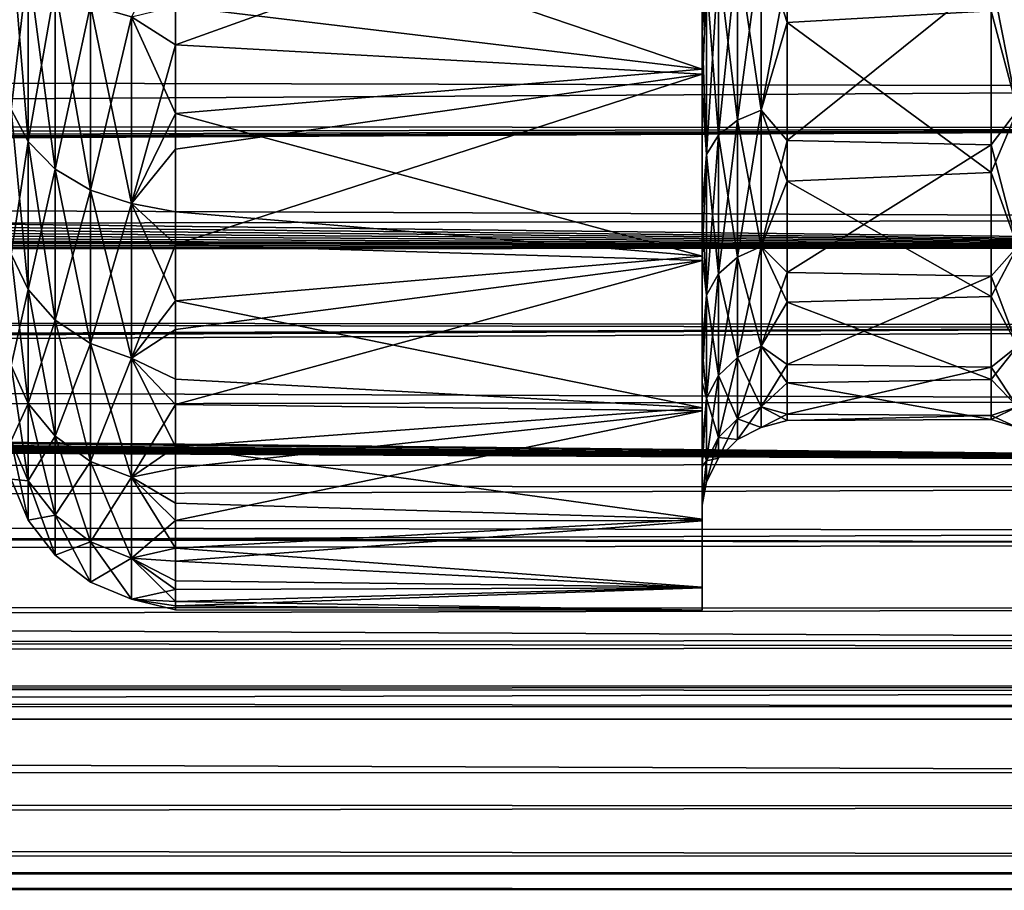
# Model space of a CAD drawing. Header units: metres. Extents: x -95 to 103, y -12 to 12.
# Tile 481 of 520: x 81.08 to 86.88, y -12.5 to -7.37. Entities that reach past the tile are written whole.
import ezdxf

# ---------------------------------------------------------------- set-up
doc = ezdxf.new("R2010")
doc.units = ezdxf.units.M
doc.layers.add('solid_P74500', color=7, linetype='CONTINUOUS')
doc.layers.add('solid_P74500_01', color=7, linetype='CONTINUOUS')

msp = doc.modelspace()

# ---------------------------------------------------------------- linework, layer by layer
at = {"layer": 'solid_P74500'}
for points in [[(92.5, -7.774915, 9.787399), (92.5, -6.166949, 10.871941), (-94.018356, -7.322209, 10.130905)], [(92.5, -7.774915, 9.787399), (-94.018356, -7.322209, 10.130905), (-94.018356, -8.811388, 8.866197)], [(92.5, -9.19602, 8.466393), (92.5, -7.774915, 9.787399), (-94.018356, -8.811388, 8.866197)], [(92.5, -9.19602, 8.466393), (-94.018356, -8.811388, 8.866197), (-94.018356, -10.085306, 7.38489)], [(-92.5, -8.938029, 7.235831), (92.5, -9.616708, 6.306391), (-90.699997, -9.902672, 5.846973)], [(-18.90691, -9.029273, -8.644202), (92.5, -9.986317, -7.516822), (-19.199993, -9.057376, -8.614751)], [(-84.199997, -9.057376, -8.614751), (92.5, -9.986317, -7.516822), (-94.018356, -10.176115, -7.259248)], [(-79.199997, -9.057376, -8.614751), (92.5, -9.986317, -7.516822), (-84.199997, -9.057376, -8.614751)], [(-74.199997, -9.057376, -8.614751), (92.5, -9.986317, -7.516822), (-79.199997, -9.057376, -8.614751)], [(-69.199997, -9.057376, -8.614751), (92.5, -9.986317, -7.516822), (-74.199997, -9.057376, -8.614751)], [(-64.199997, -9.057376, -8.614751), (92.5, -9.986317, -7.516822), (-69.199997, -9.057376, -8.614751)], [(-59.199993, -9.057376, -8.614751), (92.5, -9.986317, -7.516822), (-64.199997, -9.057376, -8.614751)], [(-54.199993, -9.057376, -8.614751), (92.5, -9.986317, -7.516822), (-59.199993, -9.057376, -8.614751)], [(-49.199993, -9.057376, -8.614751), (92.5, -9.986317, -7.516822), (-54.199993, -9.057376, -8.614751)], [(-44.199993, -9.057376, -8.614751), (92.5, -9.986317, -7.516822), (-49.199993, -9.057376, -8.614751)], [(-39.199993, -9.057376, -8.614751), (92.5, -9.986317, -7.516822), (-44.199993, -9.057376, -8.614751)], [(-34.199993, -9.057376, -8.614751), (92.5, -9.986317, -7.516822), (-39.199993, -9.057376, -8.614751)], [(-29.199993, -9.057376, -8.614751), (92.5, -9.986317, -7.516822), (-34.199993, -9.057376, -8.614751)], [(-24.199993, -9.057376, -8.614751), (92.5, -9.986317, -7.516822), (-29.199993, -9.057376, -8.614751)], [(-19.199993, -9.057376, -8.614751), (92.5, -9.986317, -7.516822), (-24.199993, -9.057376, -8.614751)], [(92.5, -10.38695, 6.954059), (92.5, -9.19602, 8.466393), (-94.018356, -10.085306, 7.38489)], [(92.5, -9.175047, -6.932167), (-90.699997, -9.902672, -5.846973), (-90.699997, -9.963224, -5.743184)], [(92.5, -9.175047, -6.932167), (-90.699997, -9.963224, -5.743184), (-90.699997, -10.02269, -5.638767)], [(92.5, -10.126506, -5.449756), (92.5, -9.175047, -6.932167), (-90.699997, -10.02269, -5.638767)], [(92.5, -9.616708, 6.306391), (92.5, -10.463505, 4.76959), (-90.699997, -9.902672, 5.846973)], [(92.5, -10.463505, 4.76959), (-90.699997, -9.963224, 5.743184), (-90.699997, -9.902672, 5.846973)], [(92.5, -10.463505, 4.76959), (-90.699997, -10.02269, 5.638767), (-90.699997, -9.963224, 5.743184)], [(92.5, -9.986317, -7.516822), (92.5, -11.024819, -5.890442), (-94.018356, -10.176115, -7.259248)], [(-92.5, -10.739443, -4.112181), (92.5, -10.126506, -5.449756), (-90.699997, -10.02269, -5.638767)], [(92.5, -10.38695, 6.954059), (-94.018356, -10.085306, 7.38489), (-94.018356, -11.112844, 5.723173)], [(92.5, -11.024819, -5.890442), (-94.018356, -11.182966, -5.584915), (-94.018356, -10.176115, -7.259248)], [(92.5, -11.330207, 5.278152), (92.5, -10.38695, 6.954059), (-94.018356, -11.112844, 5.723173)], [(92.5, -11.024819, -5.890442), (92.5, -11.801874, -4.118486), (-94.018356, -11.182966, -5.584915)], [(92.5, -11.330207, 5.278152), (-94.018356, -11.112844, 5.723173), (-94.018356, -11.868898, 3.921639)], [(92.5, -11.801874, -4.118486), (-94.018356, -11.91662, -3.774144), (-94.018356, -11.182966, -5.584915)], [(92.5, -12.007333, 3.47415), (92.5, -11.330207, 5.278152), (-94.018356, -11.868898, 3.921639)], [(92.5, -11.801874, -4.118486), (92.5, -12.294634, -2.253675), (-94.018356, -11.91662, -3.774144)], [(92.5, -12.007333, 3.47415), (-94.018356, -11.868898, 3.921639), (-94.018356, -12.334999, 2.024302)], [(92.5, -12.294634, -2.253675), (-94.018356, -12.359155, -1.871172), (-94.018356, -11.91662, -3.774144)], [(92.5, -12.399059, 1.584481), (92.5, -12.007333, 3.47415), (-94.018356, -12.334999, 2.024302)], [(92.5, -12.294634, -2.253675), (92.5, -12.494941, -0.339206), (-94.018356, -12.359155, -1.871172)], [(92.5, -12.399059, 1.584481), (-94.018356, -12.334999, 2.024302), (-94.018356, -12.49976, 0.077512)], [(92.5, -12.494941, -0.339206), (-94.018356, -12.49976, 0.077512), (-94.018356, -12.359155, -1.871172)], [(92.5, -12.494941, -0.339206), (92.5, -12.399059, 1.584481), (-94.018356, -12.49976, 0.077512)]]:
    msp.add_3dface(points, dxfattribs=at)
at = {"layer": 'solid_P74500_01'}
for points in [[(85.124474, -7.13859, 7.13859), (85.099998, -6.217438, 8.148857), (85.099998, -7.449337, 7.04065)], [(85.099998, -6.408731, 8.75502), (85.099998, -7.449337, 7.04065), (85.099998, -6.217438, 8.148857)], [(85.445938, -6.911492, -6.911492), (85.599998, -6.262037, -7.473245), (85.599998, -7.391424, -6.358407)], [(86.800003, -7.321847, -6.438405), (85.599998, -7.391424, -6.358407), (85.599998, -6.262037, -7.473245)], [(82, -6.612042, -8.602523), (85.099998, -6.378891, -8.776788), (85.099998, -7.6648, -7.679592)], [(82, -7.522594, 7.818765), (85.099998, -7.695107, 7.649053), (85.099998, -6.408731, 8.75502)], [(82, -6.857623, 8.408062), (82, -7.522594, 7.818765), (85.099998, -6.408731, 8.75502)], [(85.099998, -7.6648, -7.679592), (85.099998, -6.378891, -8.776788), (85.099998, -6.611562, -7.832428)], [(85.099998, -6.408731, 8.75502), (85.099998, -7.695107, 7.649053), (85.099998, -7.449337, 7.04065)], [(-92.5, -7.786848, 8.461917), (-92.5, -6.466096, 9.50981), (92.5, -7.269713, 8.910396)], [(-18.061813, -7.955187, -8.304517), (92.5, -8.011712, -8.249903), (92.5, -6.659062, -9.375705)], [(-17.901981, -7.664145, -8.573849), (-18.061813, -7.955187, -8.304517), (92.5, -6.659062, -9.375705)], [(-17.813648, -7.334234, -8.857709), (-17.901981, -7.664145, -8.573849), (92.5, -6.659062, -9.375705)], [(82, -7.293748, -8.032667), (82, -6.612042, -8.602523), (85.099998, -7.6648, -7.679592)], [(85.124474, -7.13859, -7.13859), (85.099998, -7.791575, -6.659723), (85.099998, -6.611562, -7.832428)], [(85.099998, -7.6648, -7.679592), (85.099998, -6.611562, -7.832428), (85.099998, -7.791575, -6.659723)], [(81.133583, -7.039325, 7.586588), (81.033806, -6.875055, 7.409547), (81.033806, -7.902602, 6.302115)], [(81.133583, -8.091424, -6.452695), (81.033806, -7.902602, -6.302115), (81.033806, -6.875055, -7.409547)], [(81.133583, -7.039325, -7.586588), (81.133583, -8.091424, -6.452695), (81.033806, -6.875055, -7.409547)], [(81.74118, -7.356698, 7.928635), (82, -7.522594, 7.818765), (82, -6.857623, 8.408062)], [(85.445938, -6.911492, 6.911492), (85.306358, -6.961683, 6.961683), (85.306358, -7.965021, 5.786926)], [(85.445938, -7.907596, 5.745205), (85.445938, -6.911492, 6.911492), (85.306358, -7.965021, 5.786926)], [(85.445938, -6.911492, -6.911492), (85.445938, -7.907596, -5.745205), (85.306358, -6.961683, -6.961683)], [(85.445938, -6.911492, -6.911492), (85.599998, -7.391424, -6.358407), (85.445938, -7.907596, -5.745205)], [(85.445938, -7.907596, 5.745205), (85.599998, -7.093428, 6.689229), (85.445938, -6.911492, 6.911492)], [(86.954506, -7.907714, 5.74529), (86.954506, -6.911595, 6.911595), (86.800003, -7.119352, 6.661631)], [(86.954506, -6.911595, -6.911595), (86.954506, -7.907714, -5.74529), (86.800003, -7.321847, -6.438405)], [(85.306358, -6.961683, 6.961683), (85.195587, -7.039941, 7.039941), (85.195587, -8.054557, 5.851978)], [(85.306358, -7.965021, 5.786926), (85.306358, -6.961683, 6.961683), (85.195587, -8.054557, 5.851978)], [(85.306358, -6.961683, -6.961683), (85.306358, -7.965021, -5.786926), (85.195587, -7.039941, -7.039941)], [(85.445938, -7.907596, -5.745205), (85.306358, -7.965021, -5.786926), (85.306358, -6.961683, -6.961683)], [(81.133583, -8.091424, 6.452695), (81.133583, -7.039325, 7.586588), (81.033806, -7.902602, 6.302115)], [(81.292526, -7.180404, 7.738636), (81.133583, -7.039325, 7.586588), (81.133583, -8.091424, 6.452695)], [(81.292526, -8.253589, -6.582017), (81.133583, -8.091424, -6.452695), (81.133583, -7.039325, -7.586588)], [(81.292526, -7.180404, -7.738636), (81.292526, -8.253589, -6.582017), (81.133583, -7.039325, -7.586588)], [(85.195587, -7.039941, 7.039941), (85.124474, -7.13859, 7.13859), (85.124474, -8.167424, 5.933981)], [(85.195587, -8.054557, 5.851978), (85.195587, -7.039941, 7.039941), (85.124474, -8.167424, 5.933981)], [(85.195587, -7.039941, -7.039941), (85.195587, -8.054557, -5.851978), (85.124474, -7.13859, -7.13859)], [(85.306358, -7.965021, -5.786926), (85.195587, -8.054557, -5.851978), (85.195587, -7.039941, -7.039941)], [(85.445938, -7.907596, 5.745205), (85.599998, -8.084617, 5.449905), (85.599998, -7.093428, 6.689229)], [(86.800003, -7.119352, 6.661631), (85.599998, -7.093428, 6.689229), (85.599998, -8.084617, 5.449905)], [(86.800003, -8.109927, 5.412169), (86.800003, -7.119352, 6.661631), (85.599998, -8.084617, 5.449905)], [(86.954506, -7.907714, 5.74529), (86.800003, -7.119352, 6.661631), (86.800003, -8.109927, 5.412169)], [(81.292526, -8.253589, 6.582017), (81.292526, -7.180404, 7.738636), (81.133583, -8.091424, 6.452695)], [(81.499771, -7.288659, 7.855307), (81.292526, -7.180404, 7.738636), (81.292526, -8.253589, 6.582017)], [(81.499771, -8.378024, -6.681251), (81.292526, -8.253589, -6.582017), (81.292526, -7.180404, -7.738636)], [(81.499771, -7.288659, -7.855307), (81.499771, -8.378024, -6.681251), (81.292526, -7.180404, -7.738636)], [(85.124474, -7.13859, -7.13859), (85.124474, -8.167424, -5.933981), (85.099998, -7.791575, -6.659723)], [(85.124474, -8.167424, 5.933981), (85.124474, -7.13859, 7.13859), (85.099998, -7.449337, 7.04065)], [(85.195587, -8.054557, -5.851978), (85.124474, -8.167424, -5.933981), (85.124474, -7.13859, -7.13859)], [(-17.505617, -7.392566, -10.079681), (-17.50672, -7.193116, -10.222968), (92.5, -7.243659, -10.187093)], [(-92.5, -7.786848, 8.461917), (92.5, -7.269713, 8.910396), (92.5, -8.547155, 7.693748)], [(-17.505617, -7.392566, -10.079681), (92.5, -7.243659, -10.187093), (92.5, -8.716909, -8.959163)], [(81.499771, -8.378024, 6.681251), (81.499771, -7.288659, 7.855307), (81.292526, -8.253589, 6.582017)], [(81.74118, -7.356698, 7.928635), (81.499771, -7.288659, 7.855307), (81.499771, -8.378024, 6.681251)], [(81.74118, -8.456231, -6.743619), (81.499771, -8.378024, -6.681251), (81.499771, -7.288659, -7.855307)], [(81.74118, -7.356698, -7.928635), (81.74118, -8.456231, -6.743619), (81.499771, -7.288659, -7.855307)], [(81.74118, -7.356698, -7.928635), (82, -7.293748, -8.032667), (82, -7.926542, -7.408943)], [(82, -7.926542, -7.408943), (82, -7.293748, -8.032667), (85.099998, -7.6648, -7.679592)], [(81.74118, -8.456231, 6.743619), (81.74118, -7.356698, 7.928635), (81.499771, -8.378024, 6.681251)], [(81.74118, -7.356698, -7.928635), (82, -7.926542, -7.408943), (81.74118, -8.456231, -6.743619)], [(81.74118, -8.456231, 6.743619), (82, -7.522594, 7.818765), (81.74118, -7.356698, 7.928635)], [(86.800003, -7.321847, -6.438405), (86.800003, -8.273331, -5.158924), (85.599998, -7.391424, -6.358407)], [(86.954506, -7.907714, -5.74529), (86.800003, -8.273331, -5.158924), (86.800003, -7.321847, -6.438405)], [(-17.52124, -7.581886, -9.938058), (-17.505617, -7.392566, -10.079681), (92.5, -8.716909, -8.959163)], [(85.445938, -7.907596, -5.745205), (85.599998, -7.391424, -6.358407), (85.599998, -8.324999, -5.075124)], [(86.800003, -8.273331, -5.158924), (85.599998, -8.324999, -5.075124), (85.599998, -7.391424, -6.358407)], [(85.124474, -8.167424, 5.933981), (85.099998, -7.449337, 7.04065), (85.099998, -8.487674, 5.744953)], [(85.099998, -7.695107, 7.649053), (85.099998, -8.487674, 5.744953), (85.099998, -7.449337, 7.04065)], [(81.74118, -8.456231, 6.743619), (82, -8.137118, 7.177033), (82, -7.522594, 7.818765)], [(82, -7.522594, 7.818765), (82, -8.137118, 7.177033), (85.099998, -7.695107, 7.649053)], [(-17.55304, -7.75146, -9.806369), (-17.52124, -7.581886, -9.938058), (92.5, -8.716909, -8.959163)], [(82, -7.926542, -7.408943), (85.099998, -7.6648, -7.679592), (85.099998, -8.766671, -6.391653)], [(82, -8.697074, 6.487172), (85.099998, -8.792642, 6.355983), (85.099998, -7.695107, 7.649053)], [(82, -8.137118, 7.177033), (82, -8.697074, 6.487172), (85.099998, -7.695107, 7.649053)], [(85.099998, -7.6648, -7.679592), (85.099998, -7.791575, -6.659723), (85.099998, -8.764913, -5.312642)], [(85.099998, -8.766671, -6.391653), (85.099998, -7.6648, -7.679592), (85.099998, -8.764913, -5.312642)], [(85.099998, -7.695107, 7.649053), (85.099998, -8.792642, 6.355983), (85.099998, -8.487674, 5.744953)], [(-17.602083, -7.912514, -9.676887), (-17.55304, -7.75146, -9.806369), (92.5, -8.716909, -8.959163)], [(-92.5, -8.938029, 7.235831), (-92.5, -7.786848, 8.461917), (92.5, -8.547155, 7.693748)], [(85.124474, -8.167424, -5.933981), (85.099998, -8.764913, -5.312642), (85.099998, -7.791575, -6.659723)], [(-17.664406, -8.064126, -9.550909), (-17.602083, -7.912514, -9.676887), (92.5, -8.716909, -8.959163)], [(81.133583, -8.091424, 6.452695), (81.033806, -7.902602, 6.302115), (81.033806, -8.753618, 5.053904)], [(81.133583, -8.962773, -5.17466), (81.033806, -8.753618, -5.053904), (81.033806, -7.902602, -6.302115)], [(81.133583, -8.091424, -6.452695), (81.133583, -8.962773, -5.17466), (81.033806, -7.902602, -6.302115)], [(81.74118, -8.456231, -6.743619), (82, -7.926542, -7.408943), (82, -8.506179, -6.735534)], [(82, -8.506179, -6.735534), (82, -7.926542, -7.408943), (85.099998, -8.766671, -6.391653)], [(85.445938, -7.907596, 5.745205), (85.306358, -7.965021, 5.786926), (85.306358, -8.772233, 4.469676)], [(85.445938, -8.708988, 4.437451), (85.445938, -7.907596, 5.745205), (85.306358, -8.772233, 4.469676)], [(85.445938, -7.907596, -5.745205), (85.445938, -8.708988, -4.437451), (85.306358, -7.965021, -5.786926)], [(85.445938, -7.907596, -5.745205), (85.599998, -8.324999, -5.075124), (85.445938, -8.708988, -4.437451)], [(85.445938, -8.708988, 4.437451), (85.599998, -8.084617, 5.449905), (85.445938, -7.907596, 5.745205)], [(86.954506, -8.709118, 4.437517), (86.954506, -7.907714, 5.74529), (86.800003, -8.109927, 5.412169)], [(86.954506, -7.907714, -5.74529), (86.954506, -8.709118, -4.437517), (86.800003, -8.273331, -5.158924)], [(-18.061813, -7.955187, -8.304517), (-18.269949, -8.186581, -8.076503), (92.5, -8.011712, -8.249903)], [(85.306358, -7.965021, 5.786926), (85.195587, -8.054557, 5.851978), (85.195587, -8.870843, 4.51992)], [(85.306358, -8.772233, 4.469676), (85.306358, -7.965021, 5.786926), (85.195587, -8.870843, 4.51992)], [(85.306358, -7.965021, -5.786926), (85.306358, -8.772233, -4.469676), (85.195587, -8.054557, -5.851978)], [(85.445938, -8.708988, -4.437451), (85.306358, -8.772233, -4.469676), (85.306358, -7.965021, -5.786926)], [(-92.5, -8.938029, -7.235831), (92.5, -9.175047, -6.932167), (92.5, -8.011712, -8.249903)], [(-19.200001, -8.54, -7.701844), (-92.5, -8.938029, -7.235831), (92.5, -8.011712, -8.249903)], [(-18.970144, -8.520978, -7.722884), (-19.200001, -8.54, -7.701844), (92.5, -8.011712, -8.249903)], [(-18.736813, -8.461158, -7.788376), (-18.970144, -8.520978, -7.722884), (92.5, -8.011712, -8.249903)], [(-18.500992, -8.353099, -7.904159), (-18.736813, -8.461158, -7.788376), (92.5, -8.011712, -8.249903)], [(-18.269949, -8.186581, -8.076503), (-18.500992, -8.353099, -7.904159), (92.5, -8.011712, -8.249903)], [(-17.738468, -8.207427, -9.428051), (-17.664406, -8.064126, -9.550909), (92.5, -8.716909, -8.959163)], [(81.133583, -8.962773, 5.17466), (81.133583, -8.091424, 6.452695), (81.033806, -8.753618, 5.053904)], [(81.292526, -8.253589, 6.582017), (81.133583, -8.091424, 6.452695), (81.133583, -8.962773, 5.17466)], [(81.292526, -9.142402, -5.278368), (81.133583, -8.962773, -5.17466), (81.133583, -8.091424, -6.452695)], [(81.292526, -8.253589, -6.582017), (81.292526, -9.142402, -5.278368), (81.133583, -8.091424, -6.452695)], [(85.195587, -8.054557, 5.851978), (85.124474, -8.167424, 5.933981), (85.124474, -8.995149, 4.583257)], [(85.195587, -8.870843, 4.51992), (85.195587, -8.054557, 5.851978), (85.124474, -8.995149, 4.583257)], [(85.195587, -8.054557, -5.851978), (85.195587, -8.870843, -4.51992), (85.124474, -8.167424, -5.933981)], [(85.306358, -8.772233, -4.469676), (85.195587, -8.870843, -4.51992), (85.195587, -8.054557, -5.851978)], [(85.445938, -8.708988, 4.437451), (85.599998, -8.86163, 4.066204), (85.599998, -8.084617, 5.449905)], [(86.800003, -8.109927, 5.412169), (85.599998, -8.084617, 5.449905), (85.599998, -8.86163, 4.066204)], [(86.800003, -8.883607, 4.017963), (86.800003, -8.109927, 5.412169), (85.599998, -8.86163, 4.066204)], [(86.954506, -8.709118, 4.437517), (86.800003, -8.109927, 5.412169), (86.800003, -8.883607, 4.017963)], [(81.74118, -8.456231, 6.743619), (82, -8.697074, 6.487172), (82, -8.137118, 7.177033)], [(85.124474, -8.167424, -5.933981), (85.124474, -8.995149, -4.583257), (85.099998, -8.764913, -5.312642)], [(85.124474, -8.995149, 4.583257), (85.124474, -8.167424, 5.933981), (85.099998, -8.487674, 5.744953)], [(85.195587, -8.870843, -4.51992), (85.124474, -8.995149, -4.583257), (85.124474, -8.167424, -5.933981)], [(-17.825809, -8.342334, -9.308892), (-17.738468, -8.207427, -9.428051), (92.5, -8.716909, -8.959163)], [(81.292526, -9.142402, 5.278368), (81.292526, -8.253589, 6.582017), (81.133583, -8.962773, 5.17466)], [(81.499771, -8.378024, 6.681251), (81.292526, -8.253589, 6.582017), (81.292526, -9.142402, 5.278368)], [(81.499771, -9.280237, -5.357947), (81.292526, -9.142402, -5.278368), (81.292526, -8.253589, -6.582017)], [(81.499771, -8.378024, -6.681251), (81.499771, -9.280237, -5.357947), (81.292526, -8.253589, -6.582017)], [(86.800003, -8.273331, -5.158924), (86.800003, -9.003549, -3.741471), (85.599998, -8.324999, -5.075124)], [(86.954506, -8.709118, -4.437517), (86.800003, -9.003549, -3.741471), (86.800003, -8.273331, -5.158924)], [(-17.887218, -8.422953, -9.236009), (-17.825809, -8.342334, -9.308892), (92.5, -8.716909, -8.959163)], [(85.445938, -8.708988, -4.437451), (85.599998, -8.324999, -5.075124), (85.599998, -9.03803, -3.657392)], [(86.800003, -9.003549, -3.741471), (85.599998, -9.03803, -3.657392), (85.599998, -8.324999, -5.075124)], [(81.499771, -9.280237, 5.357947), (81.499771, -8.378024, 6.681251), (81.292526, -9.142402, 5.278368)], [(81.74118, -8.456231, 6.743619), (81.499771, -8.378024, 6.681251), (81.499771, -9.280237, 5.357947)], [(81.74118, -9.366866, -5.407963), (81.499771, -9.280237, -5.357947), (81.499771, -8.378024, -6.681251)], [(81.74118, -8.456231, -6.743619), (81.74118, -9.366866, -5.407963), (81.499771, -8.378024, -6.681251)], [(-17.924215, -8.467185, -9.195476), (-17.887218, -8.422953, -9.236009), (92.5, -8.716909, -8.959163)], [(81.74118, -9.366866, 5.407963), (81.74118, -8.456231, 6.743619), (81.499771, -9.280237, 5.357947)], [(81.74118, -8.456231, -6.743619), (82, -8.506179, -6.735534), (82, -9.028773, -6.016956)], [(81.74118, -8.456231, -6.743619), (82, -9.028773, -6.016956), (81.74118, -9.366866, -5.407963)], [(81.74118, -9.366866, 5.407963), (82, -8.697074, 6.487172), (81.74118, -8.456231, 6.743619)], [(-18.033506, -8.581623, -9.08877), (-17.924215, -8.467185, -9.195476), (92.5, -8.716909, -8.959163)], [(82, -9.028773, -6.016956), (82, -8.506179, -6.735534), (85.099998, -8.766671, -6.391653)], [(85.124474, -8.995149, 4.583257), (85.099998, -8.487674, 5.744953), (85.099998, -9.307793, 4.292148)], [(85.099998, -8.792642, 6.355983), (85.099998, -9.307793, 4.292148), (85.099998, -8.487674, 5.744953)], [(-92.5, -8.938029, 7.235831), (92.5, -8.547155, 7.693748), (92.5, -9.616708, 6.306391)], [(-18.156769, -8.687735, -8.987395), (-18.033506, -8.581623, -9.08877), (92.5, -8.716909, -8.959163)], [(-18.28476, -8.781248, -8.896049), (-18.156769, -8.687735, -8.987395), (92.5, -8.716909, -8.959163)], [(-18.28476, -8.781248, -8.896049), (92.5, -8.716909, -8.959163), (92.5, -9.986317, -7.516822)], [(81.74118, -9.366866, 5.407963), (82, -9.198707, 5.753807), (82, -8.697074, 6.487172)], [(82, -8.697074, 6.487172), (82, -9.198707, 5.753807), (85.099998, -8.792642, 6.355983)], [(85.445938, -8.708988, 4.437451), (85.306358, -8.772233, 4.469676), (85.306358, -9.363443, 3.042367)], [(85.445938, -9.295937, 3.020433), (85.445938, -8.708988, 4.437451), (85.306358, -9.363443, 3.042367)], [(85.445938, -8.708988, -4.437451), (85.445938, -9.295937, -3.020433), (85.306358, -8.772233, -4.469676)], [(85.445938, -8.708988, -4.437451), (85.599998, -9.03803, -3.657392), (85.445938, -9.295937, -3.020433)], [(85.445938, -9.295937, 3.020433), (85.599998, -8.86163, 4.066204), (85.445938, -8.708988, 4.437451)], [(86.954506, -9.296075, 3.020478), (86.954506, -8.709118, 4.437517), (86.800003, -8.883607, 4.017963)], [(86.954506, -8.709118, -4.437517), (86.954506, -9.296075, -3.020478), (86.800003, -9.003549, -3.741471)], [(-18.407518, -8.857625, -8.820004), (-18.28476, -8.781248, -8.896049), (92.5, -9.986317, -7.516822)], [(81.133583, -8.962773, 5.17466), (81.033806, -8.753618, 5.053904), (81.033806, -9.409093, 3.692797)], [(81.133583, -9.63391, -3.781031), (81.033806, -9.409093, -3.692797), (81.033806, -8.753618, -5.053904)], [(81.133583, -8.962773, -5.17466), (81.133583, -9.63391, -3.781031), (81.033806, -8.753618, -5.053904)], [(82, -9.028773, -6.016956), (85.099998, -8.766671, -6.391653), (85.099998, -9.65846, -4.942397)], [(82, -9.638652, 4.981856), (85.099998, -9.677183, 4.905895), (85.099998, -8.792642, 6.355983)], [(82, -9.198707, 5.753807), (82, -9.638652, 4.981856), (85.099998, -8.792642, 6.355983)], [(85.124474, -8.995149, -4.583257), (85.099998, -9.510142, -3.823117), (85.099998, -8.764913, -5.312642)], [(85.099998, -8.766671, -6.391653), (85.099998, -8.764913, -5.312642), (85.099998, -9.510142, -3.823117)], [(85.099998, -9.65846, -4.942397), (85.099998, -8.766671, -6.391653), (85.099998, -9.510142, -3.823117)], [(85.099998, -8.792642, 6.355983), (85.099998, -9.677183, 4.905895), (85.099998, -9.307793, 4.292148)], [(85.306358, -8.772233, 4.469676), (85.195587, -8.870843, 4.51992), (85.195587, -9.4687, 3.076567)], [(85.306358, -9.363443, 3.042367), (85.306358, -8.772233, 4.469676), (85.195587, -9.4687, 3.076567)], [(85.306358, -8.772233, -4.469676), (85.306358, -9.363443, -3.042367), (85.195587, -8.870843, -4.51992)], [(85.445938, -9.295937, -3.020433), (85.306358, -9.363443, -3.042367), (85.306358, -8.772233, -4.469676)], [(-18.643345, -8.963305, -8.712586), (-18.407518, -8.857625, -8.820004), (92.5, -9.986317, -7.516822)], [(85.445938, -9.295937, 3.020433), (85.599998, -9.403882, 2.574781), (85.599998, -8.86163, 4.066204)], [(86.800003, -8.883607, 4.017963), (85.599998, -8.86163, 4.066204), (85.599998, -9.403882, 2.574781)], [(85.195587, -8.870843, 4.51992), (85.124474, -8.995149, 4.583257), (85.124474, -9.601383, 3.119678)], [(85.195587, -9.4687, 3.076567), (85.195587, -8.870843, 4.51992), (85.124474, -9.601383, 3.119678)], [(85.195587, -8.870843, -4.51992), (85.195587, -9.4687, -3.076567), (85.124474, -8.995149, -4.583257)], [(85.306358, -9.363443, -3.042367), (85.195587, -9.4687, -3.076567), (85.195587, -8.870843, -4.51992)], [(86.800003, -9.4197, 2.516299), (86.800003, -8.883607, 4.017963), (85.599998, -9.403882, 2.574781)], [(86.954506, -9.296075, 3.020478), (86.800003, -8.883607, 4.017963), (86.800003, -9.4197, 2.516299)], [(-92.5, -8.938029, -7.235831), (-92.5, -9.902672, -5.846973), (92.5, -9.175047, -6.932167)], [(-18.90691, -9.029273, -8.644202), (-18.643345, -8.963305, -8.712586), (92.5, -9.986317, -7.516822)], [(81.133583, -9.63391, 3.781031), (81.133583, -8.962773, 5.17466), (81.033806, -9.409093, 3.692797)], [(81.292526, -9.142402, 5.278368), (81.133583, -8.962773, 5.17466), (81.133583, -9.63391, 3.781031)], [(81.292526, -9.826989, -3.856809), (81.133583, -9.63391, -3.781031), (81.133583, -8.962773, -5.17466)], [(81.292526, -9.142402, -5.278368), (81.292526, -9.826989, -3.856809), (81.133583, -8.962773, -5.17466)], [(81.74118, -9.366866, -5.407963), (82, -9.028773, -6.016956), (82, -9.490819, -5.258027)], [(82, -9.490819, -5.258027), (82, -9.028773, -6.016956), (85.099998, -9.65846, -4.942397)], [(85.124474, -8.995149, -4.583257), (85.124474, -9.601383, -3.119678), (85.099998, -9.510142, -3.823117)], [(85.124474, -9.601383, 3.119678), (85.124474, -8.995149, 4.583257), (85.099998, -9.307793, 4.292148)], [(85.195587, -9.4687, -3.076567), (85.124474, -9.601383, -3.119678), (85.124474, -8.995149, -4.583257)], [(86.800003, -9.003549, -3.741471), (86.800003, -9.492972, -2.223955), (85.599998, -9.03803, -3.657392)], [(86.954506, -9.296075, -3.020478), (86.800003, -9.492972, -2.223955), (86.800003, -9.003549, -3.741471)], [(85.445938, -9.295937, -3.020433), (85.599998, -9.03803, -3.657392), (85.599998, -9.511627, -2.142768)], [(86.800003, -9.492972, -2.223955), (85.599998, -9.511627, -2.142768), (85.599998, -9.03803, -3.657392)], [(81.292526, -9.826989, 3.856809), (81.292526, -9.142402, 5.278368), (81.133583, -9.63391, 3.781031)], [(81.499771, -9.280237, 5.357947), (81.292526, -9.142402, 5.278368), (81.292526, -9.826989, 3.856809)], [(81.499771, -9.975144, -3.914956), (81.292526, -9.826989, -3.856809), (81.292526, -9.142402, -5.278368)], [(81.499771, -9.280237, -5.357947), (81.499771, -9.975144, -3.914956), (81.292526, -9.142402, -5.278368)], [(-92.5, -9.902672, -5.846973), (-90.699997, -9.902672, -5.846973), (92.5, -9.175047, -6.932167)], [(81.74118, -9.366866, 5.407963), (82, -9.638652, 4.981856), (82, -9.198707, 5.753807)], [(81.499771, -9.975144, 3.914956), (81.499771, -9.280237, 5.357947), (81.292526, -9.826989, 3.856809)], [(81.74118, -9.366866, 5.407963), (81.499771, -9.280237, 5.357947), (81.499771, -9.975144, 3.914956)], [(81.74118, -10.068261, -3.951501), (81.499771, -9.975144, -3.914956), (81.499771, -9.280237, -5.357947)], [(81.74118, -9.366866, -5.407963), (81.74118, -10.068261, -3.951501), (81.499771, -9.280237, -5.357947)], [(85.124474, -9.601383, 3.119678), (85.099998, -9.307793, 4.292148), (85.099998, -9.88217, 2.720672)], [(85.099998, -9.677183, 4.905895), (85.099998, -9.88217, 2.720672), (85.099998, -9.307793, 4.292148)], [(85.445938, -9.295937, 3.020433), (85.306358, -9.363443, 3.042367), (85.306358, -9.724094, 1.540145)], [(85.445938, -9.653988, 1.529042), (85.445938, -9.295937, 3.020433), (85.306358, -9.724094, 1.540145)], [(85.445938, -9.295937, -3.020433), (85.445938, -9.653988, -1.529042), (85.306358, -9.363443, -3.042367)], [(85.445938, -9.295937, -3.020433), (85.599998, -9.511627, -2.142768), (85.445938, -9.653988, -1.529042)], [(85.445938, -9.653988, 1.529042), (85.599998, -9.403882, 2.574781), (85.445938, -9.295937, 3.020433)], [(86.954506, -9.654132, 1.529064), (86.954506, -9.296075, 3.020478), (86.800003, -9.4197, 2.516299)], [(86.954506, -9.296075, -3.020478), (86.954506, -9.654132, -1.529064), (86.800003, -9.492972, -2.223955)], [(81.74118, -10.068261, 3.951501), (81.74118, -9.366866, 5.407963), (81.499771, -9.975144, 3.914956)], [(81.74118, -9.366866, -5.407963), (82, -9.490819, -5.258027), (82, -9.889219, -4.463838)], [(81.74118, -9.366866, -5.407963), (82, -9.889219, -4.463838), (81.74118, -10.068261, -3.951501)], [(81.74118, -10.068261, 3.951501), (82, -9.638652, 4.981856), (81.74118, -9.366866, 5.407963)], [(85.306358, -9.363443, 3.042367), (85.195587, -9.4687, 3.076567), (85.195587, -9.833405, 1.557458)], [(85.306358, -9.724094, 1.540145), (85.306358, -9.363443, 3.042367), (85.195587, -9.833405, 1.557458)], [(85.306358, -9.363443, -3.042367), (85.306358, -9.724094, -1.540145), (85.195587, -9.4687, -3.076567)], [(85.445938, -9.653988, -1.529042), (85.306358, -9.724094, -1.540145), (85.306358, -9.363443, -3.042367)], [(81.133583, -9.63391, 3.781031), (81.033806, -9.409093, 3.692797), (81.033806, -9.854383, 2.249199)], [(81.133583, -10.089841, -2.30294), (81.033806, -9.854383, -2.249199), (81.033806, -9.409093, -3.692797)], [(81.133583, -9.63391, -3.781031), (81.133583, -10.089841, -2.30294), (81.033806, -9.409093, -3.692797)], [(85.445938, -9.653988, 1.529042), (85.599998, -9.697008, 1.015148), (85.599998, -9.403882, 2.574781)], [(86.800003, -9.4197, 2.516299), (85.599998, -9.403882, 2.574781), (85.599998, -9.697008, 1.015148)], [(86.800003, -9.703868, 0.947337), (86.800003, -9.4197, 2.516299), (85.599998, -9.697008, 1.015148)], [(86.954506, -9.654132, 1.529064), (86.800003, -9.4197, 2.516299), (86.800003, -9.703868, 0.947337)], [(82, -9.889219, -4.463838), (82, -9.490819, -5.258027), (85.099998, -9.65846, -4.942397)], [(85.195587, -9.4687, 3.076567), (85.124474, -9.601383, 3.119678), (85.124474, -9.971199, 1.579283)], [(85.195587, -9.833405, 1.557458), (85.195587, -9.4687, 3.076567), (85.124474, -9.971199, 1.579283)], [(85.195587, -9.4687, -3.076567), (85.195587, -9.833405, -1.557458), (85.124474, -9.601383, -3.119678)], [(85.306358, -9.724094, -1.540145), (85.195587, -9.833405, -1.557458), (85.195587, -9.4687, -3.076567)], [(86.800003, -9.492972, -2.223955), (86.800003, -9.728512, -0.64696), (85.599998, -9.511627, -2.142768)], [(86.954506, -9.654132, -1.529064), (86.800003, -9.728512, -0.64696), (86.800003, -9.492972, -2.223955)], [(85.124474, -9.601383, -3.119678), (85.099998, -10.004427, -2.229727), (85.099998, -9.510142, -3.823117)], [(85.099998, -9.65846, -4.942397), (85.099998, -9.510142, -3.823117), (85.099998, -10.004427, -2.229727)], [(85.445938, -9.653988, -1.529042), (85.599998, -9.511627, -2.142768), (85.599998, -9.733243, -0.571378)], [(86.800003, -9.728512, -0.64696), (85.599998, -9.733243, -0.571378), (85.599998, -9.511627, -2.142768)], [(85.124474, -9.601383, -3.119678), (85.124474, -9.971199, -1.579283), (85.099998, -10.004427, -2.229727)], [(85.124474, -9.971199, 1.579283), (85.124474, -9.601383, 3.119678), (85.099998, -9.88217, 2.720672)], [(85.195587, -9.833405, -1.557458), (85.124474, -9.971199, -1.579283), (85.124474, -9.601383, -3.119678)], [(81.133583, -10.089841, 2.30294), (81.133583, -9.63391, 3.781031), (81.033806, -9.854383, 2.249199)], [(81.292526, -9.826989, 3.856809), (81.133583, -9.63391, 3.781031), (81.133583, -10.089841, 2.30294)], [(81.292526, -10.292057, -2.349095), (81.133583, -10.089841, -2.30294), (81.133583, -9.63391, -3.781031)], [(81.292526, -9.826989, -3.856809), (81.292526, -10.292057, -2.349095), (81.133583, -9.63391, -3.781031)], [(81.74118, -10.068261, 3.951501), (82, -10.013959, 4.176497), (82, -9.638652, 4.981856)], [(82, -9.638652, 4.981856), (82, -10.013959, 4.176497), (85.099998, -9.677183, 4.905895)], [(82, -9.889219, -4.463838), (85.099998, -9.65846, -4.942397), (85.099998, -10.314569, -3.366252)], [(85.099998, -9.65846, -4.942397), (85.099998, -10.004427, -2.229727), (85.099998, -10.23307, -0.580771)], [(85.099998, -10.314569, -3.366252), (85.099998, -9.65846, -4.942397), (85.099998, -10.23307, -0.580771)], [(85.445938, -9.653988, 1.529042), (85.306358, -9.724094, 1.540145), (85.306358, -9.845307)], [(85.445938, -9.774326), (85.445938, -9.653988, 1.529042), (85.306358, -9.845307)], [(85.445938, -9.653988, -1.529042), (85.445938, -9.774326), (85.306358, -9.724094, -1.540145)], [(85.445938, -9.653988, -1.529042), (85.599998, -9.733243, -0.571378), (85.445938, -9.774326)], [(85.445938, -9.774326), (85.599998, -9.697008, 1.015148), (85.445938, -9.653988, 1.529042)], [(86.954506, -9.774471), (86.954506, -9.654132, 1.529064), (86.800003, -9.703868, 0.947337)], [(86.954506, -9.654132, -1.529064), (86.954506, -9.774471), (86.800003, -9.728512, -0.64696)], [(82, -10.322111, 3.343129), (85.099998, -10.325472, 3.332653), (85.099998, -9.677183, 4.905895)], [(82, -10.013959, 4.176497), (82, -10.322111, 3.343129), (85.099998, -9.677183, 4.905895)], [(85.099998, -9.677183, 4.905895), (85.099998, -10.325472, 3.332653), (85.099998, -9.88217, 2.720672)], [(85.306358, -9.724094, 1.540145), (85.195587, -9.833405, 1.557458), (85.195587, -9.95598)], [(85.306358, -9.845307), (85.306358, -9.724094, 1.540145), (85.195587, -9.95598)], [(85.306358, -9.724094, -1.540145), (85.306358, -9.845307), (85.195587, -9.833405, -1.557458)], [(85.445938, -9.774326), (85.306358, -9.845307), (85.306358, -9.724094, -1.540145)], [(85.445938, -9.774326), (85.599998, -9.733243, -0.571378), (85.599998, -9.697008, 1.015148)], [(86.800003, -9.703868, 0.947337), (85.599998, -9.697008, 1.015148), (85.599998, -9.733243, -0.571378)], [(86.800003, -9.728512, -0.64696), (86.800003, -9.703868, 0.947337), (85.599998, -9.733243, -0.571378)], [(86.954506, -9.774471), (86.800003, -9.703868, 0.947337), (86.800003, -9.728512, -0.64696)], [(81.292526, -10.292057, 2.349095), (81.292526, -9.826989, 3.856809), (81.133583, -10.089841, 2.30294)], [(81.499771, -9.975144, 3.914956), (81.292526, -9.826989, 3.856809), (81.292526, -10.292057, 2.349095)], [(81.499771, -10.447225, -2.384511), (81.292526, -10.292057, -2.349095), (81.292526, -9.826989, -3.856809)], [(81.499771, -9.975144, -3.914956), (81.499771, -10.447225, -2.384511), (81.292526, -9.826989, -3.856809)], [(85.195587, -9.833405, 1.557458), (85.124474, -9.971199, 1.579283), (85.124474, -10.095491)], [(85.195587, -9.95598), (85.195587, -9.833405, 1.557458), (85.124474, -10.095491)], [(85.195587, -9.833405, -1.557458), (85.195587, -9.95598), (85.124474, -9.971199, -1.579283)], [(85.306358, -9.845307), (85.195587, -9.95598), (85.195587, -9.833405, -1.557458)], [(81.133583, -10.089841, 2.30294), (81.033806, -9.854383, 2.249199), (81.033806, -10.079544, 0.755357)], [(81.133583, -10.320381, -0.773406), (81.033806, -10.079544, -0.755357), (81.033806, -9.854383, -2.249199)], [(81.133583, -10.089841, -2.30294), (81.133583, -10.320381, -0.773406), (81.033806, -9.854383, -2.249199)], [(81.74118, -10.068261, -3.951501), (82, -9.889219, -4.463838), (82, -10.221301, -3.639713)], [(82, -10.221301, -3.639713), (82, -9.889219, -4.463838), (85.099998, -10.314569, -3.366252)], [(85.124474, -9.971199, 1.579283), (85.099998, -9.88217, 2.720672), (85.099998, -10.192166, 1.082362)], [(85.099998, -10.325472, 3.332653), (85.099998, -10.192166, 1.082362), (85.099998, -9.88217, 2.720672)], [(85.195587, -9.95598), (85.124474, -10.095491), (85.124474, -9.971199, -1.579283)], [(-92.5, -10.02269, 5.638767), (-90.699997, -10.02269, 5.638767), (92.5, -10.463505, 4.76959)], [(-92.5, -10.739443, 4.112181), (-92.5, -10.02269, 5.638767), (92.5, -10.463505, 4.76959)], [(81.499771, -10.447225, 2.384511), (81.499771, -9.975144, 3.914956), (81.292526, -10.292057, 2.349095)], [(81.74118, -10.068261, 3.951501), (81.499771, -9.975144, 3.914956), (81.499771, -10.447225, 2.384511)], [(81.74118, -10.544748, -2.40677), (81.499771, -10.447225, -2.384511), (81.499771, -9.975144, -3.914956)], [(81.74118, -10.068261, -3.951501), (81.74118, -10.544748, -2.40677), (81.499771, -9.975144, -3.914956)], [(81.74118, -10.068261, 3.951501), (82, -10.322111, 3.343129), (82, -10.013959, 4.176497)], [(85.124474, -9.971199, -1.579283), (85.099998, -10.23307, -0.580771), (85.099998, -10.004427, -2.229727)], [(85.124474, -9.971199, -1.579283), (85.124474, -10.095491), (85.099998, -10.23307, -0.580771)], [(85.124474, -10.095491), (85.124474, -9.971199, 1.579283), (85.099998, -10.192166, 1.082362)], [(81.133583, -10.320381, 0.773406), (81.033806, -10.079544, 0.755357), (81.033806, -10.079544, -0.755357)], [(81.133583, -10.320381, 0.773406), (81.133583, -10.089841, 2.30294), (81.033806, -10.079544, 0.755357)], [(81.133583, -10.320381, -0.773406), (81.133583, -10.320381, 0.773406), (81.033806, -10.079544, -0.755357)], [(81.74118, -10.544748, 2.40677), (81.74118, -10.068261, 3.951501), (81.499771, -10.447225, 2.384511)], [(81.74118, -10.068261, -3.951501), (82, -10.221301, -3.639713), (82, -10.484838, -2.79118)], [(81.74118, -10.068261, -3.951501), (82, -10.484838, -2.79118), (81.74118, -10.544748, -2.40677)], [(81.74118, -10.544748, 2.40677), (82, -10.322111, 3.343129), (81.74118, -10.068261, 3.951501)], [(-92.5, -10.739443, -4.112181), (92.5, -10.841391, -3.835623), (92.5, -10.126506, -5.449756)], [(81.292526, -10.292057, 2.349095), (81.133583, -10.089841, 2.30294), (81.133583, -10.320381, 0.773406)], [(81.292526, -10.527218, -0.788906), (81.133583, -10.320381, -0.773406), (81.133583, -10.089841, -2.30294)], [(81.292526, -10.292057, -2.349095), (81.292526, -10.527218, -0.788906), (81.133583, -10.089841, -2.30294)], [(85.124474, -10.095491), (85.099998, -10.192166, 1.082362), (85.099998, -10.23307, -0.580771)], [(85.099998, -10.325472, 3.332653), (85.099998, -10.23307, -0.580771), (85.099998, -10.192166, 1.082362)], [(82, -10.484838, -2.79118), (82, -10.221301, -3.639713), (85.099998, -10.314569, -3.366252)], [(85.099998, -10.325472, 3.332653), (85.099998, -10.314569, -3.366252), (85.099998, -10.23307, -0.580771)], [(81.292526, -10.527218, 0.788906), (81.292526, -10.292057, 2.349095), (81.133583, -10.320381, 0.773406)], [(81.499771, -10.447225, 2.384511), (81.292526, -10.292057, 2.349095), (81.292526, -10.527218, 0.788906)], [(81.499771, -10.68593, -0.8008), (81.292526, -10.527218, -0.788906), (81.292526, -10.292057, -2.349095)], [(81.499771, -10.447225, -2.384511), (81.499771, -10.68593, -0.8008), (81.292526, -10.292057, -2.349095)], [(81.292526, -10.527218, 0.788906), (81.133583, -10.320381, 0.773406), (81.133583, -10.320381, -0.773406)], [(81.292526, -10.527218, -0.788906), (81.292526, -10.527218, 0.788906), (81.133583, -10.320381, -0.773406)], [(81.74118, -10.544748, 2.40677), (82, -10.561043, 2.487342), (82, -10.322111, 3.343129)], [(82, -10.484838, -2.79118), (85.099998, -10.314569, -3.366252), (85.099998, -10.714245, -1.708758)], [(82, -10.322111, 3.343129), (82, -10.561043, 2.487342), (85.099998, -10.325472, 3.332653)], [(82, -10.561043, 2.487342), (85.099998, -10.719163, 1.678155), (85.099998, -10.325472, 3.332653)], [(85.099998, -10.325472, 3.332653), (85.099998, -10.714245, -1.708758), (85.099998, -10.314569, -3.366252)], [(85.099998, -10.325472, 3.332653), (85.099998, -10.719163, 1.678155), (85.099998, -10.714245, -1.708758)], [(-92.5, -10.739443, 4.112181), (92.5, -10.463505, 4.76959), (92.5, -11.07, 3.114363)], [(81.499771, -10.68593, 0.8008), (81.499771, -10.447225, 2.384511), (81.292526, -10.527218, 0.788906)], [(81.74118, -10.544748, 2.40677), (81.499771, -10.447225, 2.384511), (81.499771, -10.68593, 0.8008)], [(81.74118, -10.785683, -0.808275), (81.499771, -10.68593, -0.8008), (81.499771, -10.447225, -2.384511)], [(81.74118, -10.544748, -2.40677), (81.74118, -10.785683, -0.808275), (81.499771, -10.447225, -2.384511)], [(81.74118, -10.544748, -2.40677), (82, -10.484838, -2.79118), (82, -10.678061, -1.92393)], [(82, -10.678061, -1.92393), (82, -10.484838, -2.79118), (85.099998, -10.714245, -1.708758)], [(81.499771, -10.68593, 0.8008), (81.292526, -10.527218, 0.788906), (81.292526, -10.527218, -0.788906)], [(81.499771, -10.68593, -0.8008), (81.499771, -10.68593, 0.8008), (81.292526, -10.527218, -0.788906)], [(81.74118, -10.785683, 0.808275), (81.74118, -10.544748, 2.40677), (81.499771, -10.68593, 0.8008)], [(81.74118, -10.544748, -2.40677), (82, -10.678061, -1.92393), (82, -10.799677, -1.043777)], [(81.74118, -10.544748, -2.40677), (82, -10.799677, -1.043777), (81.74118, -10.785683, -0.808275)], [(81.74118, -10.544748, 2.40677), (82, -10.729151, 1.614875), (82, -10.561043, 2.487342)], [(81.74118, -10.785683, 0.808275), (82, -10.729151, 1.614875), (81.74118, -10.544748, 2.40677)], [(82, -10.561043, 2.487342), (82, -10.729151, 1.614875), (85.099998, -10.719163, 1.678155)], [(81.74118, -10.785683, 0.808275), (81.499771, -10.68593, 0.8008), (81.499771, -10.68593, -0.8008)], [(81.74118, -10.785683, -0.808275), (81.74118, -10.785683, 0.808275), (81.499771, -10.68593, -0.8008)], [(82, -10.799677, -1.043777), (82, -10.678061, -1.92393), (85.099998, -10.714245, -1.708758)], [(82, -10.799677, -1.043777), (85.099998, -10.714245, -1.708758), (85.099998, -10.849537, -0.014738)], [(85.099998, -10.719163, 1.678155), (85.099998, -10.849537, -0.014738), (85.099998, -10.714245, -1.708758)], [(-92.5, -10.739443, -4.112181), (-92.5, -11.223137, -2.506063), (92.5, -10.841391, -3.835623)], [(-92.5, -11.223137, 2.506063), (-92.5, -10.739443, 4.112181), (92.5, -11.07, 3.114363)], [(81.74118, -10.785683, 0.808275), (82, -10.825308, 0.731578), (82, -10.729151, 1.614875)], [(82, -10.825308, 0.731578), (85.099998, -10.849537, -0.014738), (85.099998, -10.719163, 1.678155)], [(82, -10.729151, 1.614875), (82, -10.825308, 0.731578), (85.099998, -10.719163, 1.678155)], [(81.74118, -10.785683, -0.808275), (82, -10.799677, -1.043777), (82, -10.848869, -0.156624)], [(81.74118, -10.785683, -0.808275), (82, -10.848869, -0.156624), (82, -10.825308, 0.731578)], [(81.74118, -10.785683, -0.808275), (82, -10.825308, 0.731578), (81.74118, -10.785683, 0.808275)], [(82, -10.848869, -0.156624), (82, -10.799677, -1.043777), (85.099998, -10.849537, -0.014738)], [(82, -10.825308, 0.731578), (82, -10.848869, -0.156624), (85.099998, -10.849537, -0.014738)], [(-92.5, -11.223137, -2.506063), (92.5, -11.299819, -2.134114), (92.5, -10.841391, -3.835623)], [(-92.5, -11.223137, 2.506063), (92.5, -11.07, 3.114363), (92.5, -11.416853, 1.379275)], [(-92.5, -11.223137, -2.506063), (-92.5, -11.468952, -0.842644), (92.5, -11.299819, -2.134114)], [(-92.5, -11.468952, 0.842644), (-92.5, -11.223137, 2.506063), (92.5, -11.416853, 1.379275)], [(-92.5, -11.468952, -0.842644), (92.5, -11.493124, -0.383575), (92.5, -11.299819, -2.134114)], [(-92.5, -11.468952, 0.842644), (92.5, -11.416853, 1.379275), (92.5, -11.493124, -0.383575)], [(-92.5, -11.468952, -0.842644), (-92.5, -11.468952, 0.842644), (92.5, -11.493124, -0.383575)]]:
    msp.add_3dface(points, dxfattribs=at)

doc.saveas('drawing.dxf')
